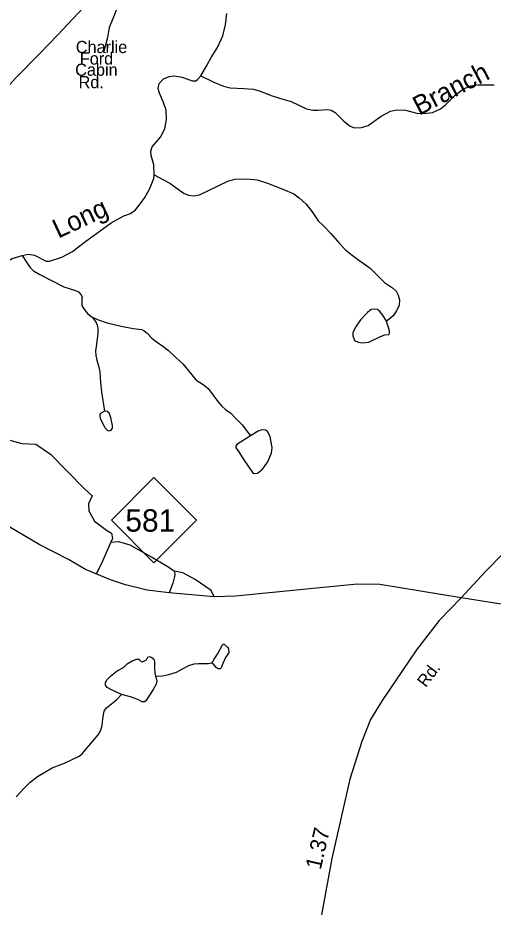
# Model space of a CAD drawing. Extents: x 2126262 to 2293712, y 749403 to 919119.
# Drawn here: x 2236221 to 2239939, y 839668 to 846622 of the extents above; entities that cross this region are included whole.
import ezdxf

# ---------------------------------------------------------------- set-up
doc = ezdxf.new("R2010")
doc.units = 0
for name, color, linetype in [('Exist Hydrographic Creek Single Shore', 7, 'Continuous'), ('Exist Hydrographic Creek Single Shore Label', 7, 'Continuous'), ('Exist Hydrographic Misc Water Feature', 7, 'Continuous'), ('Exist Hydrographic Pond Under 1500 Sq Ft', 7, 'Continuous'), ('Exist Road Non-System Type 51', 7, 'Continuous'), ('Exist Road Non-System Type 51 Label', 7, 'Continuous'), ('Exist Road Primary NC Attributed', 7, 'Continuous'), ('Exist Road Primary NC Shield CELL', 7, 'Continuous'), ('Exist Road Primary NC Shield Number Label', 7, 'Continuous'), ('Exist Road Secondary Mileage Hundredths English Label', 7, 'Continuous'), ('Exist Road Secondary Type 51 Attributed', 7, 'Continuous'), ('Exist Road Secondary Type 51 Label', 7, 'Continuous')]:
    doc.layers.add(name, color=color, linetype=linetype)

msp = doc.modelspace()

# ---------------------------------------------------------------- linework, layer by layer
at = {"layer": 'Exist Hydrographic Creek Single Shore'}
for points in [[(2237652.9, 846168.6), (2237699.9, 846249.3), (2237732.7, 846312.5), (2237783.8, 846389.9), (2237823.9, 846479.8), (2237845.7, 846567.4), (2237856.7, 846654.9)], [(2237287.4, 845393.7), (2237285.2, 845471.9), (2237264.5, 845544.8), (2237262.1, 845578.9), (2237270.6, 845612.9), (2237337.4, 845688.9), (2237370.2, 845753.4), (2237382.4, 845826.3), (2237380, 845900.5), (2237359.3, 845960.1), (2237327.7, 846031.8), (2237318, 846070.1), (2237325.3, 846107.8), (2237360.5, 846144.3), (2237405.5, 846163.7), (2237443.2, 846167.4), (2237506.3, 846158.8), (2237585.3, 846128.4), (2237613.3, 846129.7), (2237627.4, 846140.6), (2237652.9, 846168.6)], [(2237652.9, 846168.6), (2237755, 846117.5), (2237830.3, 846087.1), (2237882.6, 846075), (2237989.5, 846070.1), (2238063.6, 846062.8), (2238117.1, 846047), (2238209.4, 846011.7), (2238267.8, 845992.3), (2238358.3, 845967.2), (2238479.8, 845910.1), (2238528.4, 845900.4), (2238571, 845899.1), (2238643.9, 845905.2), (2238671.8, 845899.1), (2238703.4, 845882.1), (2238771.5, 845812.8), (2238819.6, 845773.9), (2238853.6, 845761.7), (2238908.3, 845764.2), (2238960.5, 845778.8), (2239062.6, 845851.7), (2239135.5, 845893.1), (2239185.4, 845902.8), (2239253.4, 845900.4), (2239342.7, 845876), (2239398.6, 845872.4), (2239463, 845882.1), (2239527.4, 845911.3), (2239568.7, 845942.9), (2239640.4, 846017.1), (2239707.3, 846065.7), (2239764.4, 846088.8), (2239820.3, 846097.3), (2239945.4, 846097.3)], [(2236254.4, 844764.2), (2236302.5, 844773.1), (2236352.3, 844767), (2236442.2, 844719.6), (2236469, 844719.6), (2236565, 844750), (2236647.6, 844793.8), (2236752.1, 844875.2), (2236837.2, 844936), (2236950.2, 845018.7), (2237051, 845072.7), (2237102.1, 845090.9), (2237142.2, 845120.1), (2237179.8, 845170), (2237213.9, 845217.4), (2237250.9, 845281.8), (2237269.1, 845325.6), (2237283.7, 845365.7), (2237287.4, 845393.7)], [(2235415.3, 844337.8), (2235472.3, 844329.6), (2235529.4, 844317.4), (2235648.5, 844283.4), (2235688.6, 844280.9), (2235753, 844294.3), (2235806.4, 844321.1), (2235845.3, 844370.9), (2235886.6, 844417.1), (2235936, 844496.7), (2236021, 844605), (2236108.5, 844698.6), (2236176.6, 844738.7), (2236254.4, 844764.2)]]:
    msp.add_lwpolyline(points, dxfattribs=at)
at = {"layer": 'Exist Hydrographic Misc Water Feature'}
for points in [[(2237287.4, 845393.7), (2237355.4, 845358.4), (2237410.1, 845329.3), (2237456.3, 845294), (2237523.1, 845247.8), (2237558.4, 845234.4), (2237597.2, 845229.6), (2237642.2, 845236.8), (2237711.5, 845270.9), (2237862.5, 845343.8), (2237918.4, 845359.7), (2238013.2, 845363.3), (2238092.2, 845354.8), (2238174.8, 845328), (2238294.6, 845282), (2238379.7, 845244.3), (2238422.2, 845213.9), (2238475.7, 845164), (2238521.9, 845104.4), (2238570.5, 845033.9), (2238608.1, 844998.7), (2238668.9, 844934.2), (2238737, 844858.2), (2238784.3, 844808.4), (2238824.4, 844773.1), (2238877.9, 844735.4), (2238939.9, 844690.4), (2238978.8, 844661.3), (2239035.9, 844605.3), (2239090, 844552.3), (2239151.9, 844511), (2239178.7, 844485.4), (2239196.9, 844452.6), (2239205.4, 844416.1), (2239204.2, 844376), (2239183.5, 844329.8), (2239155.6, 844290.9), (2239126.4, 844266.6), (2239104.5, 844249.6)], [(2236254.4, 844764.2), (2236294, 844704.7), (2236318.3, 844669.4), (2236343.8, 844642.7), (2236392.4, 844614.7), (2236484.8, 844567.8), (2236580.8, 844517.9), (2236671.9, 844489.9), (2236695, 844479), (2236714.4, 844459.5), (2236722.9, 844441.3), (2236721.7, 844421.9), (2236721.7, 844372), (2236737.5, 844345.3), (2236765.5, 844310), (2236803.1, 844282)], [(2236803.1, 844282), (2236833.5, 844240.7), (2236842, 844220), (2236846.9, 844192.1), (2236846.9, 844153.1), (2236832.3, 844052.2), (2236828.6, 844018.2), (2236831.1, 843981.7), (2236838.4, 843945.2), (2236853, 843899.9), (2236861.5, 843853.7), (2236867.5, 843771), (2236876, 843698), (2236899.1, 843547.3)], [(2236803.1, 844282), (2236856.6, 844257.3), (2236919.8, 844236.7), (2237030.4, 844209.9), (2237122.7, 844192.9), (2237189.6, 844184.4), (2237207.8, 844174.7), (2237232.1, 844156.4), (2237269.8, 844117.5), (2237295.3, 844096.8), (2237354.8, 844055.5), (2237399.2, 844020.7), (2237456.3, 843967.2), (2237513.4, 843915), (2237591.2, 843816.5), (2237614.3, 843790.9), (2237670.2, 843754.5), (2237710.3, 843724.1), (2237752.8, 843664.5), (2237785.6, 843620.7), (2237817.2, 843584.8), (2237845.1, 843560.5), (2237886.5, 843530.1), (2237926.6, 843490), (2237975.2, 843438.9), (2238040.8, 843353.8)], [(2237297.4, 841474.8), (2237353.4, 841478.1), (2237401.2, 841487.9), (2237462, 841506.3), (2237509.7, 841531.3), (2237557.5, 841558.5), (2237599.8, 841571.5), (2237633.5, 841574.8), (2237708.4, 841573.7), (2237742, 841579.1)], [(2236207.3, 840530.1), (2236270.3, 840599.7), (2236314.8, 840644.2), (2236374.5, 840690.9), (2236489.6, 840758.3), (2236585.7, 840793.7), (2236699.6, 840848), (2236723.5, 840866.4), (2236761.5, 840912.1), (2236848.4, 841016.3), (2236871.2, 841052.2), (2236880.9, 841088), (2236886.4, 841140.2), (2236897.2, 841201.4), (2236913.5, 841226.4), (2236953.7, 841257.9), (2236991.7, 841290.5), (2237032.9, 841331.8)]]:
    msp.add_lwpolyline(points, dxfattribs=at)
for points in [[(2239104.5, 844249.6), (2239075.4, 844296.1), (2239052.3, 844325.3), (2239032.9, 844341.1), (2239009.8, 844344.8), (2238985.5, 844341.1), (2238955.1, 844318), (2238900.4, 844259.7), (2238867.6, 844212.2), (2238840.9, 844161.2), (2238840.9, 844134.4), (2238854.2, 844099.2), (2238882.2, 844084.6), (2238916.2, 844079.7), (2238966, 844085.8), (2239057.2, 844130.8), (2239092.4, 844142.9), (2239121.6, 844146.6), (2239128.9, 844155.1), (2239128.9, 844174.5)], [(2236899.1, 843547.3), (2236870, 843530.3), (2236862.7, 843519.3), (2236861.5, 843512), (2236863.9, 843488.9), (2236900.3, 843419.6), (2236923.4, 843396.5), (2236935.6, 843392.9), (2236951.4, 843397.7), (2236961.1, 843413.5), (2236961.1, 843434.2), (2236948.9, 843497.4), (2236934.4, 843531.5), (2236919.8, 843544.8)], [(2238040.8, 843353.8), (2237934.5, 843284.9), (2237927.2, 843272.7), (2237927.2, 843260.6), (2237944.2, 843235), (2237989.1, 843166.9), (2238057.2, 843067.2), (2238070.6, 843059.9), (2238096.1, 843062.4), (2238135, 843094), (2238175.1, 843151.1), (2238204.2, 843221.7), (2238210.3, 843260.6), (2238193.3, 843348.1), (2238173.8, 843388.2), (2238156.8, 843396.7), (2238130.1, 843399.2), (2238099.7, 843389.4)], [(2237742, 841579.1), (2237746.4, 841586.7), (2237756.2, 841608.4), (2237782.2, 841647.5), (2237821.3, 841720.3), (2237826.7, 841725.8), (2237834.3, 841723.6), (2237853.9, 841707.3), (2237862.5, 841700.8), (2237869.1, 841684.5), (2237870.1, 841660.6), (2237862.5, 841646.5), (2237844.1, 841621.5), (2237823.5, 841574.8), (2237810.4, 841538.9), (2237802.8, 841532.4), (2237787.6, 841531.3), (2237772.4, 841541.1), (2237747.5, 841570.4)]]:
    msp.add_lwpolyline(points, close=True, dxfattribs=at)
at = {"layer": 'Exist Hydrographic Pond Under 1500 Sq Ft'}
for points in [[(2237032.9, 841331.8), (2236953.2, 841367.3), (2236919.6, 841386.9), (2236906.6, 841404.2), (2236906.6, 841423.8), (2236918.5, 841448.8), (2236944.6, 841474.8), (2236998.8, 841515), (2237047.7, 841542.2), (2237074.8, 841571.5), (2237113.9, 841595.4), (2237150.8, 841607.4), (2237168.2, 841606.3), (2237179, 841596.5), (2237185.6, 841588.9), (2237196.4, 841586.7), (2237227.9, 841603), (2237237.7, 841623.7), (2237250.7, 841629.1), (2237270.2, 841621.5), (2237284.4, 841607.4), (2237290.9, 841587.8), (2237289.8, 841541.1), (2237293, 841495.5), (2237297.4, 841474.8)], [(2237297.4, 841474.8), (2237305, 841448.8), (2237307.2, 841435.7), (2237302.8, 841412.9), (2237278.9, 841369.5), (2237222.5, 841280.4), (2237212.7, 841275), (2237194.2, 841275), (2237158.4, 841291.3), (2237102, 841311.9), (2237032.9, 841331.8)]]:
    msp.add_lwpolyline(points, dxfattribs=at)
at = {"layer": 'Exist Road Non-System Type 51'}
for points in [[(2236994.4, 846977.3), (2236907.9, 846874.8), (2236734.9, 846701.7), (2236531.6, 846485.1), (2236389.3, 846341.2), (2236202.9, 846149.1), (2236112.2, 846048.6), (2235984.3, 845890), (2235860.1, 845760.1), (2235724.8, 845619.1), (2235642.7, 845529), (2235579.9, 845473.1), (2235525.5, 845452.2), (2235459.9, 845446.6), (2235344.2, 845452.2), (2235273, 845449.4), (2235224.6, 845435.8), (2235180, 845379.9), (2235173, 845343.6)], [(2236994.4, 846977.3), (2237002.1, 846890), (2237006.3, 846790.9), (2237006.3, 846722.5), (2236970, 846627), (2236935.1, 846546), (2236922.6, 846467.8), (2236894.7, 846361.7)], [(2235607.6, 843238.1), (2235647.3, 843256.9), (2235728.3, 843277.9), (2235856.6, 843310), (2235968.2, 843328.1), (2236051.3, 843343.3), (2236149, 843322.3), (2236252.2, 843294.4), (2236362.4, 843288.8), (2236475.6, 843209.2), (2236739.3, 842942.6), (2236801.8, 842883.3), (2236773.9, 842821.9), (2236775.3, 842766), (2236819.9, 842685.1), (2236913.4, 842616.6), (2236953.9, 842591.5), (2236960.7, 842550.1), (2236948.2, 842522.2)], [(2236948.2, 842522.2), (2236882.6, 842372.8), (2236833.2, 842271.1)], [(2236948.2, 842522.2), (2237008.2, 842527.8), (2237097.4, 842501.2), (2237273.2, 842403.5), (2237394.6, 842330.9), (2237446.2, 842296), (2237449, 842263.9), (2237432.3, 842202.4), (2237404.4, 842126.6)], [(2237757.4, 842094.5), (2237732.9, 842143.1), (2237608.7, 842229.7), (2237512.5, 842281.3), (2237446.2, 842296)]]:
    msp.add_lwpolyline(points, dxfattribs=at)
at = {"layer": 'Exist Road Primary NC Attributed'}
for points in [[(2239687.5, 842086.8), (2239052, 842192.2), (2238874.9, 842195), (2237922.7, 842099.4), (2237757.4, 842094.5), (2237404.4, 842126.6), (2237231.5, 842147.6), (2237062, 842188.8), (2236944.8, 842226.5), (2236749.5, 842308.8), (2236617.6, 842386.3), (2236388.8, 842503.6), (2235939.6, 842766.1)], [(2245196.6, 841158.2), (2245118.4, 841172.8), (2244640.5, 841202.8), (2243853, 841221.7), (2242646.1, 841191), (2242248.5, 841186.8), (2242094.3, 841204.2), (2241912.9, 841250.3), (2241758.1, 841302), (2241599, 841370.4), (2241326.3, 841516.3), (2241137.9, 841637.8), (2240920.3, 841788.6), (2240836.5, 841838.9), (2240643.3, 841916.4), (2240399.2, 841970.8), (2240051.1, 842030.2), (2239687.5, 842086.8)]]:
    msp.add_lwpolyline(points, dxfattribs=at)
at = {"layer": 'Exist Road Primary NC Shield CELL'}
msp.add_lwpolyline([(2236952.6, 842694.1), (2237285.6, 843027.1), (2237618.6, 842694.1), (2237285.6, 842361.1)], close=True, dxfattribs=at)
at = {"layer": 'Exist Road Secondary Type 51 Attributed'}
for points in [[(2243918, 845075), (2243741.5, 844870), (2243565.7, 844710.9), (2243423.4, 844588), (2243263, 844463.7), (2243034.2, 844285), (2242778.2, 844084.6), (2242635.9, 844019), (2242472.7, 843986.9), (2242237.6, 843934.5), (2241918.1, 843878.7), (2241706.8, 843815.1), (2241558.9, 843748.1), (2241299.4, 843580.6), (2240909.5, 843321.6), (2240797.9, 843226.6), (2240654.2, 843087), (2240283.8, 842703.7), (2239879.9, 842293.9), (2239687.5, 842086.8)], [(2239687.5, 842086.8), (2239517.1, 841908.7), (2239339.2, 841680.4), (2239070.6, 841284.5), (2238980, 841136.5), (2238911.6, 840964.8), (2238818.8, 840668), (2238675.8, 840050.1), (2238560.7, 839409.9), (2238444.2, 838801.8), (2238312.4, 838154.5), (2238200, 837552), (2238115.6, 837136.6), (2238084.9, 836949.5), (2238039.6, 836775.6), (2237968.7, 836485.8), (2237894.7, 836202.4), (2237772.2, 835797.2), (2237673.3, 835485.1), (2237613.7, 835279.4)]]:
    msp.add_lwpolyline(points, dxfattribs=at)

# ---------------------------------------------------------------- texts
at = {"layer": 'Exist Hydrographic Creek Single Shore Label'}
for s, rotation, p in [('Branch', 27.56801, (2239360.3, 845855.1)), ('Long', 25.04213, (2236537, 844894.4))]:
    msp.add_text(s, height=150, rotation=rotation, dxfattribs=at).set_placement(p)
at = {"layer": 'Exist Road Non-System Type 51 Label'}
for s, p in [('Charlie', (2236674.3, 846346.1)), ('Ford', (2236705.5, 846256.1)), ('Cabin', (2236669.7, 846168.5)), ('Rd.', (2236696, 846071.3))]:
    msp.add_text(s, height=95, dxfattribs=at).set_placement(p)
at = {"layer": 'Exist Road Primary NC Shield Number Label'}
msp.add_text('581', height=175, dxfattribs=at).set_placement((2237061.8, 842604.4))
at = {"layer": 'Exist Road Secondary Mileage Hundredths English Label'}
msp.add_text('1.37', height=125, rotation=76.96887, dxfattribs=at).set_placement((2238589.8, 839955.6))
at = {"layer": 'Exist Road Secondary Type 51 Label'}
msp.add_text('Rd.', height=95, rotation=52.91263, dxfattribs=at).set_placement((2239411.9, 841381.3))

doc.saveas('drawing.dxf')
